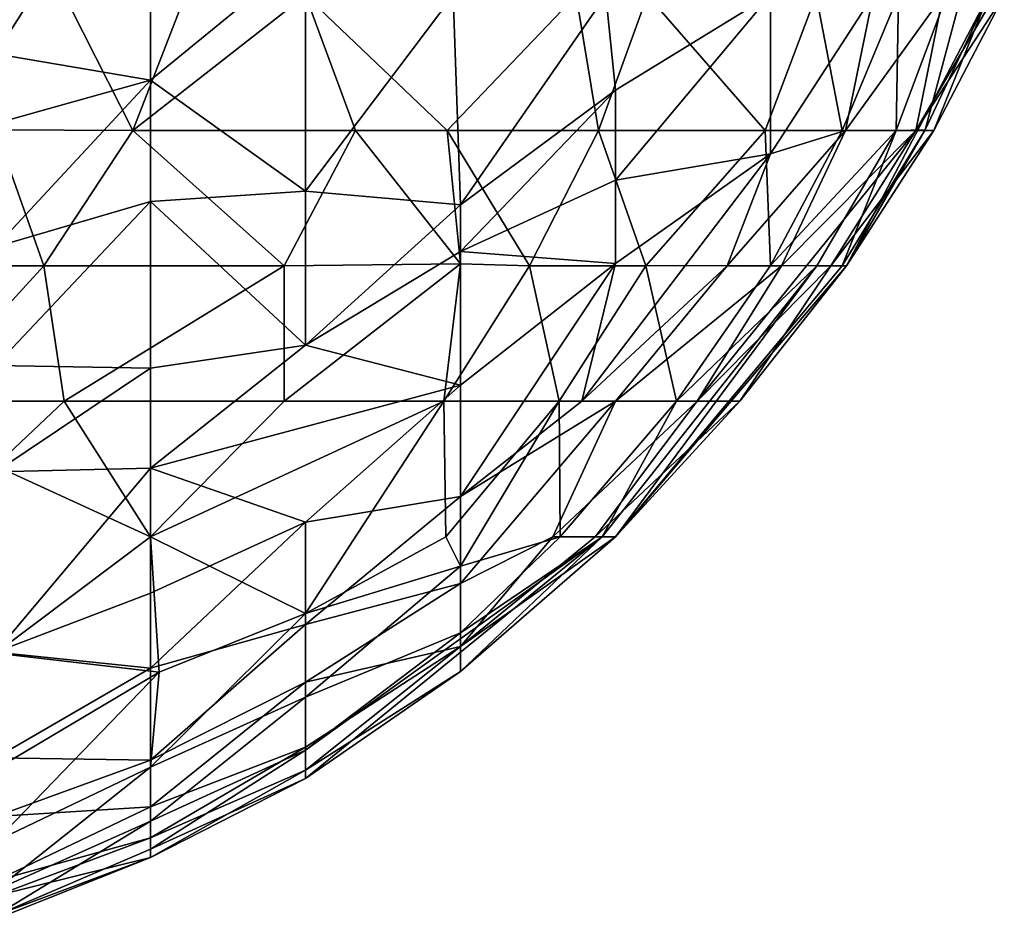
# Model space of a CAD drawing. Extents: x -1.1 to 1.1, y -0.36 to 0.36.
# Tile 477 of 482: x 1.0654 to 1.0938, y 0.1028 to 0.1288. Entities that reach past the tile are written whole.
import ezdxf

# ---------------------------------------------------------------- set-up
doc = ezdxf.new("R2010")
doc.units = 0

msp = doc.modelspace()

# ---------------------------------------------------------------- linework, layer by layer
for points in [[(1.064672, 0.133931, 0.733206), (1.064672, 0.127812, 0.721487), (1.069144, 0.134825, 0.733206)], [(1.069144, 0.127048, 0.717581), (1.069144, 0.134825, 0.733206), (1.064672, 0.127812, 0.721487)], [(1.069144, 0.127048, 0.717581), (1.073615, 0.130713, 0.721487), (1.069144, 0.134825, 0.733206)], [(1.064672, 0.133412, 0.573608), (1.071662, 0.133412, 0.580862), (1.068636, 0.125599, 0.580862)], [(1.064672, 0.133412, 0.573608), (1.068636, 0.125599, 0.580862), (1.064672, 0.12562, 0.576956)], [(1.073615, 0.129505, 0.584633), (1.068636, 0.125599, 0.580862), (1.071662, 0.133412, 0.580862)], [(1.090661, 0.125599, 0.627737), (1.093585, 0.133412, 0.627737), (1.091499, 0.125623, 0.63555)], [(1.093585, 0.133412, 0.627737), (1.090661, 0.125599, 0.627737), (1.090727, 0.129505, 0.619925)], [(1.093585, 0.133412, 0.627737), (1.093322, 0.129505, 0.63555), (1.091499, 0.125623, 0.63555)], [(1.069144, 0.127048, 0.717581), (1.073615, 0.123847, 0.705862), (1.073615, 0.130713, 0.721487)], [(1.073615, 0.123847, 0.705862), (1.077876, 0.129505, 0.713675), (1.073615, 0.130713, 0.721487)], [(1.075058, 0.125599, 0.588675), (1.068636, 0.125599, 0.580862), (1.073615, 0.129505, 0.584633)], [(1.078086, 0.123454, 0.69805), (1.077876, 0.129505, 0.713675), (1.073615, 0.123847, 0.705862)], [(1.077699, 0.125599, 0.592581), (1.075058, 0.125599, 0.588675), (1.073615, 0.129505, 0.584633)], [(1.081427, 0.129505, 0.596487), (1.077699, 0.125599, 0.592581), (1.073615, 0.129505, 0.584633)], [(1.081427, 0.129505, 0.596487), (1.082069, 0.125599, 0.600394), (1.077699, 0.125599, 0.592581)], [(1.078086, 0.123454, 0.69805), (1.082286, 0.129505, 0.705862), (1.077876, 0.129505, 0.713675)], [(1.082286, 0.129505, 0.705862), (1.078086, 0.123454, 0.69805), (1.082557, 0.126764, 0.69805)], [(1.082069, 0.125599, 0.600394), (1.081427, 0.129505, 0.596487), (1.083482, 0.129505, 0.600394)], [(1.083482, 0.129505, 0.600394), (1.086878, 0.125599, 0.612112), (1.082069, 0.125599, 0.600394)], [(1.082286, 0.129505, 0.705862), (1.082557, 0.126764, 0.69805), (1.087028, 0.129514, 0.694144)], [(1.082557, 0.124164, 0.690237), (1.087028, 0.129514, 0.694144), (1.082557, 0.126764, 0.69805)], [(1.087028, 0.129514, 0.694144), (1.082557, 0.124164, 0.690237), (1.087028, 0.12493, 0.678519)], [(1.088349, 0.129505, 0.612112), (1.086878, 0.125599, 0.612112), (1.083482, 0.129505, 0.600394)], [(1.086878, 0.125599, 0.612112), (1.088349, 0.129505, 0.612112), (1.089099, 0.125599, 0.619925)], [(1.087028, 0.12493, 0.678519), (1.08999, 0.129505, 0.682425), (1.087028, 0.129514, 0.694144)], [(1.08999, 0.129505, 0.682425), (1.087028, 0.12493, 0.678519), (1.089193, 0.125599, 0.670706)], [(1.090727, 0.129505, 0.619925), (1.089099, 0.125599, 0.619925), (1.088349, 0.129505, 0.612112)], [(1.089099, 0.125599, 0.619925), (1.090727, 0.129505, 0.619925), (1.090661, 0.125599, 0.627737)], [(1.089193, 0.125599, 0.670706), (1.092016, 0.129505, 0.670706), (1.08999, 0.129505, 0.682425)], [(1.091227, 0.125599, 0.655081), (1.092016, 0.129505, 0.670706), (1.089193, 0.125599, 0.670706)], [(1.093322, 0.129505, 0.63555), (1.089229, 0.121693, 0.639456), (1.091499, 0.125623, 0.63555)], [(1.093322, 0.129505, 0.63555), (1.091741, 0.125599, 0.643362), (1.089229, 0.121693, 0.639456)], [(1.091227, 0.125599, 0.655081), (1.093503, 0.129505, 0.655081), (1.092016, 0.129505, 0.670706)], [(1.093778, 0.129505, 0.643362), (1.093503, 0.129505, 0.655081), (1.091227, 0.125599, 0.655081)], [(1.091741, 0.125599, 0.643362), (1.093778, 0.129505, 0.643362), (1.091227, 0.125599, 0.655081)], [(1.093322, 0.129505, 0.63555), (1.093778, 0.129505, 0.643362), (1.091741, 0.125599, 0.643362)], [(1.069144, 0.127048, 0.717581), (1.064672, 0.127812, 0.721487), (1.064672, 0.125801, 0.717581)], [(1.064672, 0.125801, 0.717581), (1.064672, 0.122241, 0.709769), (1.069144, 0.127048, 0.717581)], [(1.069144, 0.123553, 0.709769), (1.069144, 0.127048, 0.717581), (1.064672, 0.122241, 0.709769)], [(1.069144, 0.127048, 0.717581), (1.069144, 0.123553, 0.709769), (1.073615, 0.123847, 0.705862)], [(1.078086, 0.123454, 0.69805), (1.078086, 0.122104, 0.694144), (1.082557, 0.126764, 0.69805)], [(1.082557, 0.126764, 0.69805), (1.078086, 0.122104, 0.694144), (1.082557, 0.124164, 0.690237)], [(1.066066, 0.121693, 0.580862), (1.060202, 0.121693, 0.575832), (1.064672, 0.12562, 0.576956)], [(1.064672, 0.12562, 0.576956), (1.068636, 0.125599, 0.580862), (1.066066, 0.121693, 0.580862)], [(1.072997, 0.121693, 0.588675), (1.066066, 0.121693, 0.580862), (1.068636, 0.125599, 0.580862)], [(1.075058, 0.125599, 0.588675), (1.072997, 0.121693, 0.588675), (1.068636, 0.125599, 0.580862)], [(1.075058, 0.125599, 0.588675), (1.078086, 0.121752, 0.596487), (1.072997, 0.121693, 0.588675)], [(1.078086, 0.121752, 0.596487), (1.075058, 0.125599, 0.588675), (1.077699, 0.125599, 0.592581)], [(1.080082, 0.121693, 0.600394), (1.077699, 0.125599, 0.592581), (1.082069, 0.125599, 0.600394)], [(1.077699, 0.125599, 0.592581), (1.080082, 0.121693, 0.600394), (1.078086, 0.121752, 0.596487)], [(1.083435, 0.121693, 0.608206), (1.080082, 0.121693, 0.600394), (1.082069, 0.125599, 0.600394)], [(1.082069, 0.125599, 0.600394), (1.086878, 0.125599, 0.612112), (1.083435, 0.121693, 0.608206)], [(1.083435, 0.121693, 0.608206), (1.086878, 0.125599, 0.612112), (1.087028, 0.121701, 0.619925)], [(1.084919, 0.117787, 0.655081), (1.091227, 0.125599, 0.655081), (1.087346, 0.121693, 0.662894)], [(1.088775, 0.121693, 0.651175), (1.091227, 0.125599, 0.655081), (1.084919, 0.117787, 0.655081)], [(1.087028, 0.12493, 0.678519), (1.085782, 0.121693, 0.670706), (1.089193, 0.125599, 0.670706)], [(1.087346, 0.121693, 0.662894), (1.089193, 0.125599, 0.670706), (1.085782, 0.121693, 0.670706)], [(1.086878, 0.125599, 0.612112), (1.089099, 0.125599, 0.619925), (1.087028, 0.121701, 0.619925)], [(1.087028, 0.121701, 0.619925), (1.090661, 0.125599, 0.627737), (1.088367, 0.121693, 0.627737)], [(1.090661, 0.125599, 0.627737), (1.087028, 0.121701, 0.619925), (1.089099, 0.125599, 0.619925)], [(1.087346, 0.121693, 0.662894), (1.091227, 0.125599, 0.655081), (1.089193, 0.125599, 0.670706)], [(1.088367, 0.121693, 0.627737), (1.090661, 0.125599, 0.627737), (1.0891, 0.121693, 0.63555)], [(1.091741, 0.125599, 0.643362), (1.091227, 0.125599, 0.655081), (1.088775, 0.121693, 0.651175)], [(1.089229, 0.121693, 0.639456), (1.091741, 0.125599, 0.643362), (1.088775, 0.121693, 0.651175)], [(1.0891, 0.121693, 0.63555), (1.091499, 0.125623, 0.63555), (1.089229, 0.121693, 0.639456)], [(1.090661, 0.125599, 0.627737), (1.091499, 0.125623, 0.63555), (1.0891, 0.121693, 0.63555)], [(1.082557, 0.12176, 0.682425), (1.081584, 0.117787, 0.670706), (1.087028, 0.12493, 0.678519)], [(1.087028, 0.12493, 0.678519), (1.081584, 0.117787, 0.670706), (1.085782, 0.121693, 0.670706)], [(1.082557, 0.124164, 0.690237), (1.082557, 0.12176, 0.682425), (1.087028, 0.12493, 0.678519)], [(1.082557, 0.12176, 0.682425), (1.082557, 0.124164, 0.690237), (1.078086, 0.122104, 0.694144)], [(1.073615, 0.119406, 0.694144), (1.073615, 0.123847, 0.705862), (1.069144, 0.123553, 0.709769)], [(1.073615, 0.123847, 0.705862), (1.073615, 0.119406, 0.694144), (1.078086, 0.123454, 0.69805)], [(1.064672, 0.118819, 0.701956), (1.069144, 0.123553, 0.709769), (1.064672, 0.122241, 0.709769)], [(1.064672, 0.118819, 0.701956), (1.069144, 0.118747, 0.69805), (1.069144, 0.123553, 0.709769)], [(1.069144, 0.123553, 0.709769), (1.069144, 0.118747, 0.69805), (1.073615, 0.119406, 0.694144)], [(1.078086, 0.123454, 0.69805), (1.073615, 0.119406, 0.694144), (1.078086, 0.122104, 0.694144)], [(1.078086, 0.118249, 0.682425), (1.078086, 0.122104, 0.694144), (1.073615, 0.119406, 0.694144)], [(1.078086, 0.122104, 0.694144), (1.078086, 0.118249, 0.682425), (1.082557, 0.12176, 0.682425)], [(1.060202, 0.121693, 0.575832), (1.066066, 0.121693, 0.580862), (1.062485, 0.117787, 0.580862)], [(1.06665, 0.117787, 0.584769), (1.062485, 0.117787, 0.580862), (1.066066, 0.121693, 0.580862)], [(1.066066, 0.121693, 0.580862), (1.072997, 0.121693, 0.588675), (1.06665, 0.117787, 0.584769)], [(1.072997, 0.121693, 0.588675), (1.073003, 0.117787, 0.592581), (1.06665, 0.117787, 0.584769)], [(1.078086, 0.121752, 0.596487), (1.073003, 0.117787, 0.592581), (1.072997, 0.121693, 0.588675)], [(1.073003, 0.117787, 0.592581), (1.078086, 0.121752, 0.596487), (1.077606, 0.117787, 0.600394)], [(1.080082, 0.121693, 0.600394), (1.077606, 0.117787, 0.600394), (1.078086, 0.121752, 0.596487)], [(1.080931, 0.117787, 0.608206), (1.077606, 0.117787, 0.600394), (1.080082, 0.121693, 0.600394)], [(1.082557, 0.12176, 0.682425), (1.078086, 0.118249, 0.682425), (1.078086, 0.115044, 0.670706)], [(1.082557, 0.12176, 0.682425), (1.078086, 0.115044, 0.670706), (1.081584, 0.117787, 0.670706)], [(1.080082, 0.121693, 0.600394), (1.083435, 0.121693, 0.608206), (1.080931, 0.117787, 0.608206)], [(1.080931, 0.117787, 0.608206), (1.083435, 0.121693, 0.608206), (1.084319, 0.117787, 0.619925)], [(1.081584, 0.117787, 0.670706), (1.082557, 0.117787, 0.666963), (1.085782, 0.121693, 0.670706)], [(1.08218, 0.11388, 0.627737), (1.088367, 0.121693, 0.627737), (1.082557, 0.11388, 0.63539)], [(1.084319, 0.117787, 0.619925), (1.088367, 0.121693, 0.627737), (1.08218, 0.11388, 0.627737)], [(1.087346, 0.121693, 0.662894), (1.082557, 0.117787, 0.666963), (1.084919, 0.117787, 0.655081)], [(1.0891, 0.121693, 0.63555), (1.089229, 0.121693, 0.639456), (1.082557, 0.11388, 0.63539)], [(1.082557, 0.11388, 0.63539), (1.089229, 0.121693, 0.639456), (1.086152, 0.117787, 0.643362)], [(1.088367, 0.121693, 0.627737), (1.0891, 0.121693, 0.63555), (1.082557, 0.11388, 0.63539)], [(1.082557, 0.117787, 0.666963), (1.087346, 0.121693, 0.662894), (1.085782, 0.121693, 0.670706)], [(1.087028, 0.121701, 0.619925), (1.084319, 0.117787, 0.619925), (1.083435, 0.121693, 0.608206)], [(1.084319, 0.117787, 0.619925), (1.087028, 0.121701, 0.619925), (1.088367, 0.121693, 0.627737)], [(1.086152, 0.117787, 0.643362), (1.088775, 0.121693, 0.651175), (1.084919, 0.117787, 0.655081)], [(1.086152, 0.117787, 0.643362), (1.089229, 0.121693, 0.639456), (1.088775, 0.121693, 0.651175)], [(1.073615, 0.119406, 0.694144), (1.069144, 0.115857, 0.690237), (1.078086, 0.118249, 0.682425)], [(1.069144, 0.115857, 0.690237), (1.073615, 0.119406, 0.694144), (1.069144, 0.118747, 0.69805)], [(1.064672, 0.115753, 0.694144), (1.069144, 0.118747, 0.69805), (1.064672, 0.118819, 0.701956)], [(1.069144, 0.115857, 0.690237), (1.069144, 0.118747, 0.69805), (1.064672, 0.115753, 0.694144)], [(1.069144, 0.115857, 0.690237), (1.073615, 0.114298, 0.678519), (1.078086, 0.118249, 0.682425)], [(1.078086, 0.118249, 0.682425), (1.073615, 0.114298, 0.678519), (1.078086, 0.115044, 0.670706)], [(1.06665, 0.117787, 0.584769), (1.064672, 0.115926, 0.584769), (1.062485, 0.117787, 0.580862)], [(1.069144, 0.11388, 0.592451), (1.064672, 0.115926, 0.584769), (1.06665, 0.117787, 0.584769)], [(1.073003, 0.117787, 0.592581), (1.069144, 0.11388, 0.592451), (1.06665, 0.117787, 0.584769)], [(1.077606, 0.117787, 0.600394), (1.069144, 0.11388, 0.592451), (1.073003, 0.117787, 0.592581)], [(1.073615, 0.111663, 0.6043), (1.069144, 0.11388, 0.592451), (1.077606, 0.117787, 0.600394)], [(1.077606, 0.117787, 0.600394), (1.077667, 0.11388, 0.608206), (1.073615, 0.111663, 0.6043)], [(1.077606, 0.117787, 0.600394), (1.080931, 0.117787, 0.608206), (1.077667, 0.11388, 0.608206)], [(1.077667, 0.11388, 0.608206), (1.080931, 0.117787, 0.608206), (1.078086, 0.113028, 0.612112)], [(1.078086, 0.115044, 0.670706), (1.082557, 0.117787, 0.666963), (1.081584, 0.117787, 0.670706)], [(1.078086, 0.11253, 0.658987), (1.082557, 0.117787, 0.666963), (1.078086, 0.115044, 0.670706)], [(1.078086, 0.113028, 0.612112), (1.080931, 0.117787, 0.608206), (1.080964, 0.11388, 0.619925)], [(1.080749, 0.11388, 0.655081), (1.082557, 0.117787, 0.666963), (1.078086, 0.11253, 0.658987)], [(1.084919, 0.117787, 0.655081), (1.080749, 0.11388, 0.655081), (1.081978, 0.11388, 0.647269)], [(1.082557, 0.117787, 0.666963), (1.080749, 0.11388, 0.655081), (1.084919, 0.117787, 0.655081)], [(1.084319, 0.117787, 0.619925), (1.080964, 0.11388, 0.619925), (1.080931, 0.117787, 0.608206)], [(1.080964, 0.11388, 0.619925), (1.084319, 0.117787, 0.619925), (1.08218, 0.11388, 0.627737)], [(1.081978, 0.11388, 0.647269), (1.086152, 0.117787, 0.643362), (1.084919, 0.117787, 0.655081)], [(1.086152, 0.117787, 0.643362), (1.081978, 0.11388, 0.647269), (1.082557, 0.11388, 0.63539)], [(1.069144, 0.11388, 0.592451), (1.064672, 0.110522, 0.592581), (1.064672, 0.115926, 0.584769)], [(1.064672, 0.115753, 0.694144), (1.064672, 0.110545, 0.678519), (1.069144, 0.115857, 0.690237)], [(1.069144, 0.115857, 0.690237), (1.064672, 0.110545, 0.678519), (1.069144, 0.112252, 0.678519)], [(1.069144, 0.115857, 0.690237), (1.069144, 0.112252, 0.678519), (1.073615, 0.114298, 0.678519)], [(1.073615, 0.114298, 0.678519), (1.073615, 0.111342, 0.6668), (1.078086, 0.115044, 0.670706)], [(1.078086, 0.115044, 0.670706), (1.073615, 0.111342, 0.6668), (1.078086, 0.11253, 0.658987)], [(1.069144, 0.110085, 0.670706), (1.073615, 0.114298, 0.678519), (1.069144, 0.112252, 0.678519)], [(1.073615, 0.114298, 0.678519), (1.069144, 0.110085, 0.670706), (1.073615, 0.111342, 0.6668)], [(1.069396, 0.109974, 0.600394), (1.064672, 0.110522, 0.592581), (1.069144, 0.11388, 0.592451)], [(1.069144, 0.11388, 0.592451), (1.073615, 0.111663, 0.6043), (1.069396, 0.109974, 0.600394)], [(1.073615, 0.106899, 0.631644), (1.08218, 0.11388, 0.627737), (1.078086, 0.10999, 0.631644)], [(1.073615, 0.106899, 0.631644), (1.073615, 0.107721, 0.619925), (1.08218, 0.11388, 0.627737)], [(1.08218, 0.11388, 0.627737), (1.073615, 0.107721, 0.619925), (1.078086, 0.111108, 0.619925)], [(1.073615, 0.111663, 0.6043), (1.077667, 0.11388, 0.608206), (1.078086, 0.113028, 0.612112)], [(1.078086, 0.113028, 0.612112), (1.080964, 0.11388, 0.619925), (1.078086, 0.111108, 0.619925)], [(1.080749, 0.11388, 0.655081), (1.078086, 0.11253, 0.658987), (1.078086, 0.110709, 0.647269)], [(1.080749, 0.11388, 0.655081), (1.078086, 0.110709, 0.647269), (1.081978, 0.11388, 0.647269)], [(1.081978, 0.11388, 0.647269), (1.078086, 0.110709, 0.647269), (1.082557, 0.11388, 0.63539)], [(1.078086, 0.110709, 0.647269), (1.078086, 0.10999, 0.631644), (1.082557, 0.11388, 0.63539)], [(1.082557, 0.11388, 0.63539), (1.078086, 0.10999, 0.631644), (1.08218, 0.11388, 0.627737)], [(1.08218, 0.11388, 0.627737), (1.078086, 0.111108, 0.619925), (1.080964, 0.11388, 0.619925)], [(1.078086, 0.113028, 0.612112), (1.073615, 0.109246, 0.612112), (1.073615, 0.111663, 0.6043)], [(1.078086, 0.111108, 0.619925), (1.073615, 0.109246, 0.612112), (1.078086, 0.113028, 0.612112)], [(1.073615, 0.111342, 0.6668), (1.073615, 0.109678, 0.658987), (1.078086, 0.11253, 0.658987)], [(1.078086, 0.11253, 0.658987), (1.073615, 0.109678, 0.658987), (1.078086, 0.110709, 0.647269)], [(1.069144, 0.110085, 0.670706), (1.069144, 0.112252, 0.678519), (1.064672, 0.110545, 0.678519)], [(1.073615, 0.109246, 0.612112), (1.069144, 0.107229, 0.608206), (1.073615, 0.111663, 0.6043)], [(1.069144, 0.107229, 0.608206), (1.069396, 0.109974, 0.600394), (1.073615, 0.111663, 0.6043)], [(1.073615, 0.111342, 0.6668), (1.069144, 0.110085, 0.670706), (1.069144, 0.107435, 0.658987)], [(1.073615, 0.111342, 0.6668), (1.069144, 0.107435, 0.658987), (1.073615, 0.109678, 0.658987)], [(1.078086, 0.111108, 0.619925), (1.073615, 0.107721, 0.619925), (1.073615, 0.109246, 0.612112)], [(1.064672, 0.110545, 0.678519), (1.064672, 0.107496, 0.6668), (1.069144, 0.110085, 0.670706)], [(1.069396, 0.109974, 0.600394), (1.064672, 0.10717, 0.600394), (1.064672, 0.110522, 0.592581)], [(1.073615, 0.107804, 0.647269), (1.078086, 0.110709, 0.647269), (1.073615, 0.109678, 0.658987)], [(1.078086, 0.110709, 0.647269), (1.073615, 0.107804, 0.647269), (1.073615, 0.107145, 0.639456)], [(1.078086, 0.110709, 0.647269), (1.073615, 0.107145, 0.639456), (1.078086, 0.10999, 0.631644)], [(1.069144, 0.110085, 0.670706), (1.064672, 0.107496, 0.6668), (1.069144, 0.107435, 0.658987)], [(1.069396, 0.109974, 0.600394), (1.069144, 0.107229, 0.608206), (1.064672, 0.10509, 0.608206)], [(1.064672, 0.10509, 0.608206), (1.064672, 0.10717, 0.600394), (1.069396, 0.109974, 0.600394)], [(1.073615, 0.106899, 0.631644), (1.078086, 0.10999, 0.631644), (1.073615, 0.107145, 0.639456)], [(1.073615, 0.109678, 0.658987), (1.069144, 0.107435, 0.658987), (1.069144, 0.106082, 0.651175)], [(1.069144, 0.106082, 0.651175), (1.073615, 0.107804, 0.647269), (1.073615, 0.109678, 0.658987)], [(1.073615, 0.107721, 0.619925), (1.069144, 0.105669, 0.616019), (1.073615, 0.109246, 0.612112)], [(1.069144, 0.107229, 0.608206), (1.073615, 0.109246, 0.612112), (1.069144, 0.105669, 0.616019)], [(1.073615, 0.107804, 0.647269), (1.069144, 0.10519, 0.643362), (1.073615, 0.107145, 0.639456)], [(1.069144, 0.10519, 0.643362), (1.073615, 0.107804, 0.647269), (1.069144, 0.106082, 0.651175)], [(1.069144, 0.10486, 0.623831), (1.069144, 0.105669, 0.616019), (1.073615, 0.107721, 0.619925)], [(1.073615, 0.106899, 0.631644), (1.069144, 0.10486, 0.623831), (1.073615, 0.107721, 0.619925)], [(1.064672, 0.105806, 0.658987), (1.069144, 0.107435, 0.658987), (1.064672, 0.107496, 0.6668)], [(1.069144, 0.107435, 0.658987), (1.064672, 0.105806, 0.658987), (1.069144, 0.106082, 0.651175)], [(1.069144, 0.107229, 0.608206), (1.069144, 0.105669, 0.616019), (1.064672, 0.10368, 0.616019)], [(1.064672, 0.10509, 0.608206), (1.069144, 0.107229, 0.608206), (1.064672, 0.10368, 0.616019)], [(1.069144, 0.10462, 0.631644), (1.073615, 0.106899, 0.631644), (1.073615, 0.107145, 0.639456)], [(1.073615, 0.107145, 0.639456), (1.069144, 0.10519, 0.643362), (1.069144, 0.10462, 0.631644)], [(1.073615, 0.106899, 0.631644), (1.069144, 0.10462, 0.631644), (1.069144, 0.10486, 0.623831)], [(1.064672, 0.105806, 0.658987), (1.064672, 0.103952, 0.647269), (1.069144, 0.106082, 0.651175)], [(1.064672, 0.103952, 0.647269), (1.069144, 0.10519, 0.643362), (1.069144, 0.106082, 0.651175)], [(1.069144, 0.10486, 0.623831), (1.064672, 0.102947, 0.623831), (1.069144, 0.105669, 0.616019)], [(1.064672, 0.102947, 0.623831), (1.064672, 0.10368, 0.616019), (1.069144, 0.105669, 0.616019)], [(1.064672, 0.103952, 0.647269), (1.064672, 0.103521, 0.643362), (1.069144, 0.10519, 0.643362)], [(1.069144, 0.10462, 0.631644), (1.069144, 0.10519, 0.643362), (1.064672, 0.103521, 0.643362)], [(1.069144, 0.10462, 0.631644), (1.064672, 0.102947, 0.623831), (1.069144, 0.10486, 0.623831)], [(1.064672, 0.103521, 0.643362), (1.064672, 0.102839, 0.631644), (1.069144, 0.10462, 0.631644)], [(1.069144, 0.10462, 0.631644), (1.064672, 0.102839, 0.631644), (1.064672, 0.102947, 0.623831)]]:
    msp.add_3dface(points)

doc.saveas('drawing.dxf')
